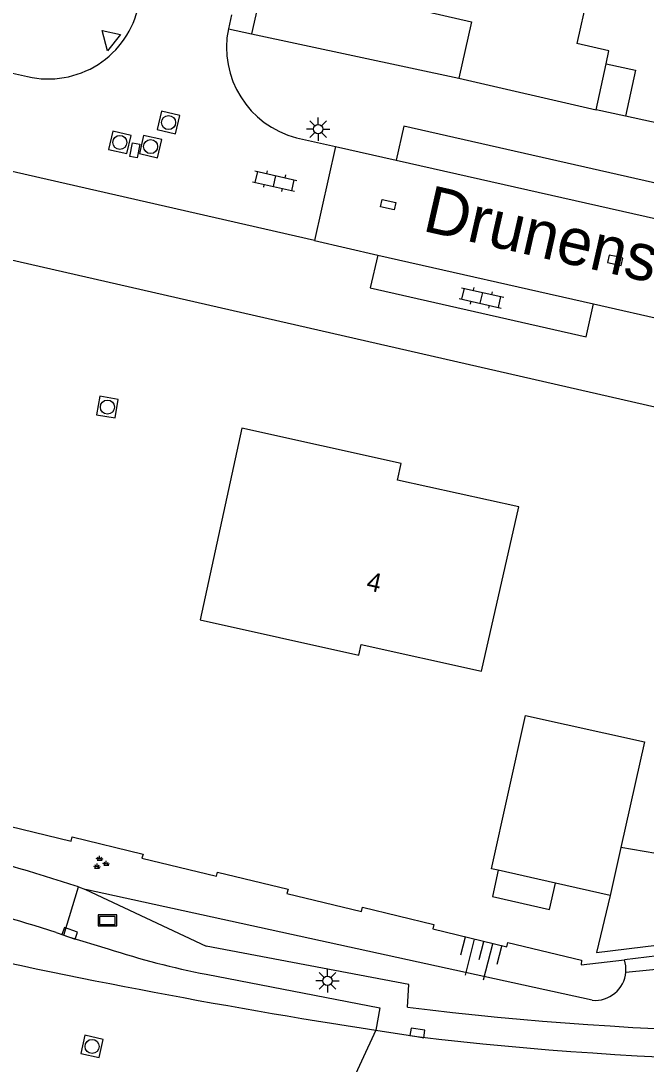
# Model space of a CAD drawing. Extents: x 128999 to 131010, y 395498 to 399007.
# Drawn here: x 129246.3 to 129279.7, y 398637.3 to 398693.1 of the extents above; entities that cross this region are included whole.
import ezdxf

# ---------------------------------------------------------------- set-up
doc = ezdxf.new("R2010")
doc.units = 0
for name, color, linetype in [('gg-afsc-erfafscheiding', 7, 'Continuous'), ('gg-afsc-muur', 7, 'Continuous'), ('gg-anno-huisnummerreeks BGT', 7, 'Continuous'), ('gg-anno-openbare ruimte label', 7, 'Continuous'), ('gg-bbg-bijgebouw', 7, 'Continuous'), ('gg-bbg-gedigitaliseerde bebouwing', 7, 'Continuous'), ('gg-bbg-hoofdgebouw', 7, 'Continuous'), ('gg-bbg-luifel en loopbrug', 7, 'Continuous'), ('gg-knt-bovenkant onderkant talud', 7, 'Continuous'), ('gg-knt-verharding', 7, 'Continuous'), ('gg-knt-verharding nz', 7, 'Continuous'), ('gt-grn-groengrens', 7, 'Continuous'), ('gt-grn-weggrens', 7, 'Continuous'), ('gt-symb-groenvak', 7, 'Continuous'), ('gt-symb-informatiebord', 7, 'Continuous'), ('gt-symb-klinker verharding', 7, 'Continuous'), ('gt-symb-kolk', 7, 'Continuous'), ('gt-symb-kolk center center', 7, 'Continuous'), ('gt-symb-lichtmast', 7, 'Continuous'), ('gt-symb-rioolschacht', 7, 'Continuous'), ('gt-symb-talud symbool', 7, 'Continuous'), ('gt-symb-waterafsluiter', 7, 'Continuous')]:
    doc.layers.add(name, color=color, linetype=linetype)

# ---------------------------------------------------------------- blocks, each defined once
blk = doc.blocks.new('gt0-KL1')
at = {"layer": 'gt-symb-klinker verharding'}
for p, q in [((-1.15, 0.3), (1.15, 0.3)), ((-1, -0.3), (-1, 0.3)), ((-0.5, 0.3), (-0.5, 0.45)), ((0, -0.3), (0, 0.3)), ((0.5, 0.3), (0.5, 0.45)), ((1, -0.3), (1, 0.3)), ((-1.15, -0.3), (1.15, -0.3)), ((-0.5, -0.45), (-0.5, -0.3)), ((0.5, -0.45), (0.5, -0.3))]:
    blk.add_line(p, q, dxfattribs=at)
blk = doc.blocks.new('gt0-KOLK')
at = {"layer": 'gt-symb-kolk'}
blk.add_lwpolyline([(0, 0), (0.375, 0), (0.375, 0.4), (-0.375, 0.4), (-0.375, 0), (0, 0)], dxfattribs=at)
blk = doc.blocks.new('gt0-TALUD_1')
at = {"layer": 'gt-symb-talud symbool'}
for p, q in [((-1, -1), (-1, 0)), ((-0.5, -2), (-0.5, 0)), ((0, -1), (0, 0)), ((0.5, -2), (0.5, 0)), ((1, -1), (1, 0))]:
    blk.add_line(p, q, dxfattribs=at)
blk = doc.blocks.new('gt0-WAFSL')
at = {"layer": 'gt-symb-waterafsluiter'}
for p, q in [((-0.5, -0.333), (0, 0.667)), ((0, 0.667), (0.5, -0.333)), ((0.5, -0.333), (-0.5, -0.333))]:
    blk.add_line(p, q, dxfattribs=at)
blk = doc.blocks.new('gt0-RS')
at = {"layer": 'gt-symb-rioolschacht'}
blk.add_lwpolyline([(-0.5, -0.5), (0.5, -0.5), (0.5, 0.5), (-0.5, 0.5)], close=True, dxfattribs=at)
blk.add_circle((0, 0), 0.375, dxfattribs=at)
blk = doc.blocks.new('gt0-LMAST')
at = {"layer": 'gt-symb-lichtmast'}
for p, q in [((-0.005, 0.246), (-0.005, 0.621)), ((-0.182, 0.173), (-0.447, 0.438)), ((0.172, 0.173), (0.437, 0.438)), ((-0.255, -0.004), (-0.63, -0.004)), ((-0.182, -0.181), (-0.447, -0.446)), ((-0.005, -0.254), (-0.005, -0.629)), ((0.437, -0.446), (0.172, -0.181)), ((0.245, -0.004), (0.62, -0.004))]:
    blk.add_line(p, q, dxfattribs=at)
blk.add_circle((-0.005, -0.004), 0.25, dxfattribs=at)
blk = doc.blocks.new('gt0-IBORD')
at = {"layer": 'gt-symb-informatiebord'}
blk.add_lwpolyline([(-0.5, 0.295), (-0.5, -0.295), (0.5, -0.295), (0.5, 0.295), (-0.5, 0.295)], dxfattribs=at)
blk.add_lwpolyline([(-0.417, -0.212), (0.417, -0.212), (0.417, 0.212), (-0.417, 0.212)], close=True, dxfattribs=at)
blk = doc.blocks.new('gt0-GRVAK')
at = {"layer": 'gt-symb-groenvak'}
for p, q in [((-0.11, 0.189), (-0.228, 0.24)), ((-0.182, 0.153), (0.088, 0.153)), ((-0.091, 0.211), (-0.156, 0.322)), ((-0.047, 0.214), (-0.047, 0.393)), ((-0.004, 0.211), (0.061, 0.322)), ((0.015, 0.189), (0.133, 0.24)), ((0.262, -0.052), (0.197, 0.059)), ((0.305, -0.049), (0.305, 0.13)), ((0.349, -0.052), (0.414, 0.059)), ((-0.245, -0.228), (-0.363, -0.177)), ((-0.318, -0.264), (-0.047, -0.264)), ((-0.226, -0.206), (-0.291, -0.095)), ((-0.183, -0.203), (-0.183, -0.024)), ((-0.139, -0.206), (-0.074, -0.095)), ((-0.12, -0.228), (-0.002, -0.177)), ((0.243, -0.074), (0.125, -0.023)), ((0.17, -0.11), (0.441, -0.11)), ((0.368, -0.074), (0.486, -0.023))]:
    blk.add_line(p, q, dxfattribs=at)
blk = doc.blocks.new('gt0-KOLKCC')
at = {"layer": 'gt-symb-kolk center center'}
blk.add_lwpolyline([(-0.375, 0.2), (0.375, 0.2), (0.375, -0.2), (-0.375, -0.2)], close=True, dxfattribs=at)

msp = doc.modelspace()

# ---------------------------------------------------------------- linework, layer by layer
at = {"layer": 'gg-afsc-erfafscheiding'}
for points in [[(129244.988, 398650.205), (129248.962, 398649.242), (129249.017, 398649.47), (129252.797, 398648.554), (129252.741, 398648.326), (129256.715, 398647.363), (129256.77, 398647.591), (129260.54, 398646.677), (129260.485, 398646.449), (129264.459, 398645.486), (129264.514, 398645.714), (129268.323, 398644.791), (129268.268, 398644.563), (129272.232, 398643.602), (129272.287, 398643.83), (129276.212, 398642.879), (129276.201, 398642.627), (129278.515, 398642.909)], [(129303.708, 398645.983), (129300.046, 398645.536), (129300.017, 398645.774), (129296.117, 398645.299), (129296.147, 398645.06), (129292.088, 398644.565), (129292.059, 398644.803), (129288.199, 398644.332), (129288.228, 398644.094), (129284.159, 398643.598), (129284.13, 398643.836), (129280.24, 398643.362), (129280.269, 398643.123), (129278.515, 398642.909)]]:
    msp.add_lwpolyline(points, dxfattribs=at)
at = {"layer": 'gg-afsc-muur'}
for p, q in [((129258.581, 398692.38), (129269.661, 398690.01)), ((129289.674, 398685.562), (129278.557, 398687.979))]:
    msp.add_line(p, q, dxfattribs=at)
at = {"layer": 'gg-bbg-bijgebouw'}
for p, q in [((129278.322, 398648.903), (129277.751, 398646.34)), ((129274.825, 398647), (129271.77, 398647.689)), ((129277.751, 398646.34), (129274.825, 398647))]:
    msp.add_line(p, q, dxfattribs=at)
for points in [[(129271.77, 398647.689), (129271.411, 398647.77), (129273.231, 398655.96)], [(129273.231, 398655.96), (129279.581, 398654.55), (129278.322, 398648.903)]]:
    msp.add_lwpolyline(points, dxfattribs=at)
at = {"layer": 'gg-bbg-gedigitaliseerde bebouwing'}
msp.add_line((129277.096, 398696.889), (129275.96, 398691.86), dxfattribs=at)
at = {"layer": 'gg-bbg-hoofdgebouw'}
for p, q in [((129276.991, 398688.32), (129277.53, 398690.782)), ((129269.661, 398690.01), (129276.991, 398688.32))]:
    msp.add_line(p, q, dxfattribs=at)
for points in [[(129266.521, 398696.67), (129267.981, 398696.33), (129267.381, 398693.69), (129270.341, 398693.02), (129269.661, 398690.01)], [(129277.53, 398690.782), (129277.681, 398691.47), (129275.96, 398691.86)], [(129272.861, 398667.1), (129266.381, 398668.53), (129266.581, 398669.42), (129258.081, 398671.31), (129255.841, 398661.07), (129264.321, 398659.17), (129264.451, 398659.75), (129270.871, 398658.33), (129272.861, 398667.1)]]:
    msp.add_lwpolyline(points, dxfattribs=at)
at = {"layer": 'gg-bbg-luifel en loopbrug'}
msp.add_line((129278.557, 398687.979), (129276.991, 398688.32), dxfattribs=at)
for points in [[(129277.53, 398690.782), (129279.106, 398690.43), (129278.557, 398687.979)], [(129277.751, 398646.34), (129277.007, 398643.289), (129281.97, 398643.893), (129281.426, 398648.36), (129278.322, 398648.903)], [(129271.77, 398647.689), (129271.452, 398646.279), (129274.507, 398645.59), (129274.825, 398647)]]:
    msp.add_lwpolyline(points, dxfattribs=at)
at = {"layer": 'gg-knt-bovenkant onderkant talud'}
msp.add_line((129276.784, 398640.738), (129249.727, 398646.667), dxfattribs=at)
msp.add_lwpolyline([(129278.589, 398642.244), (129278.586, 398642.579), (129278.515, 398642.909)], dxfattribs=at)
msp.add_arc((129276.932, 398642.396), 1.664, 264.9037, 354.7761, dxfattribs=at)
at = {"layer": 'gg-knt-verharding'}
for p, q in [((129257.52, 398693.383), (129257.354, 398692.642)), ((129243.842, 398690.724), (129246.631, 398690.09)), ((129260.998, 398686.821), (129263.084, 398686.352)), ((129263.084, 398686.352), (129261.949, 398681.338)), ((129263.084, 398686.352), (129266.322, 398685.623)), ((129261.949, 398681.338), (129242.727, 398685.713)), ((129261.949, 398681.338), (129265.334, 398680.557)), ((129276.849, 398677.944), (129285.868, 398675.9)), ((129249.342, 398646.796), (129249.727, 398646.667)), ((129249.727, 398646.667), (129256.176, 398643.638)), ((129248.15, 398644.364), (129248.56, 398644.218)), ((129265.236, 398639.138), (129267.417, 398638.799))]:
    msp.add_line(p, q, dxfattribs=at)
for points in [[(129276.367, 398757.198), (129269.041, 398724.88), (129265.561, 398723.1), (129258.581, 398692.38)], [(129196.71, 398688.019), (129218.941, 398683.01), (129222.841, 398685.53), (129282.001, 398672.02)], [(129316.231, 398674.394), (129316.631, 398676.128), (129266.726, 398687.436), (129266.322, 398685.623)], [(129265.334, 398680.557), (129264.932, 398678.8), (129276.461, 398676.195), (129276.849, 398677.944)], [(129248.56, 398644.218), (129248.816, 398644.127), (129250.933, 398643.492)], [(129266.923, 398640.365), (129267, 398641.578), (129256.176, 398643.638)], [(129256.177, 398642.13), (129265.449, 398640.337), (129265.236, 398639.138)]]:
    msp.add_lwpolyline(points, dxfattribs=at)
for centre, radius, start, end in [((129247.737, 398694.89), 4.926, 257.0198, 348.2658), ((129262.25, 398691.656), 4.995, 168.6152, 255.4786), ((129222.886, 398567.546), 83.549, 71.53965, 76.76186), ((129214.306, 398538.573), 111.073, 72.25978, 75.61203), ((129264.663, 398685.58), 44.271, 251.9323, 258.9487), ((129290.202, 398833.566), 194.599, 263.12961, 274.50926), ((129289.917, 398829.487), 192.01, 263.27055, 274.5452)]:
    msp.add_arc(centre, radius, start, end, dxfattribs=at)
at = {"layer": 'gg-knt-verharding nz'}
for p, q in [((129266.322, 398685.623), (129316.231, 398674.394)), ((129265.334, 398680.557), (129276.849, 398677.944)), ((129248.56, 398644.218), (129249.342, 398646.796))]:
    msp.add_line(p, q, dxfattribs=at)
msp.add_arc((129319.012, 398987.334), 352.324, 252.87844, 261.22047, dxfattribs=at)
at = {"layer": 'gt-grn-groengrens'}
msp.add_line((129278.589, 398642.244), (129304.447, 398644.792), dxfattribs=at)
at = {"layer": 'gt-grn-weggrens'}
for p, q in [((129257.354, 398692.642), (129258.581, 398692.38)), ((129265.236, 398639.138), (129263.68, 398635.79))]:
    msp.add_line(p, q, dxfattribs=at)

# ---------------------------------------------------------------- block references
at = {"layer": 'gt-symb-groenvak'}
msp.add_blockref('gt0-GRVAK', (129250.527, 398648.066), dxfattribs=at)
at = {"layer": 'gt-symb-informatiebord'}
msp.add_blockref('gt0-IBORD', (129250.894, 398645.008), dxfattribs=at)
at = {"layer": 'gt-symb-klinker verharding'}
for p, rotation in [((129259.828, 398684.508), -12.771242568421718), ((129270.87, 398678.27), -12.590950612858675)]:
    msp.add_blockref('gt0-KL1', p, dxfattribs=dict(at, rotation=rotation))
at = {"layer": 'gt-symb-kolk'}
for p, rotation in [((129278.06, 398680.472), 167.3531465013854), ((129248.816, 398644.127), -19.630702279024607), ((129267.417, 398638.799), -8.859429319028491)]:
    msp.add_blockref('gt0-KOLK', p, dxfattribs=dict(at, rotation=rotation))
at = {"layer": 'gt-symb-kolk center center'}
for p, rotation in [((129252.353, 398686.155), 79.21838326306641), ((129265.891, 398683.247), 167.22875743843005)]:
    msp.add_blockref('gt0-KOLKCC', p, dxfattribs=dict(at, rotation=rotation))
at = {"layer": 'gt-symb-lichtmast'}
for p in [(129262.155, 398687.29), (129262.651, 398641.782)]:
    msp.add_blockref('gt0-LMAST', p, dxfattribs=at)
at = {"layer": 'gt-symb-rioolschacht'}
for p, rotation in [((129254.16, 398687.636), 76.93666266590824), ((129251.558, 398686.577), 76.93666266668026), ((129253.203, 398686.353), 76.93666266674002), ((129250.893, 398672.435), 80.6789392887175), ((129250.073, 398638.273), -12.771242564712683)]:
    msp.add_blockref('gt0-RS', p, dxfattribs=dict(at, rotation=rotation))
at = {"layer": 'gt-symb-talud symbool', "xscale": 1.0002324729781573, "yscale": 1.0002324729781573, "rotation": -14.355784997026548}
msp.add_blockref('gt0-TALUD_1', (129270.992, 398643.887), dxfattribs=at)
at = {"layer": 'gt-symb-waterafsluiter', "rotation": 167.52092819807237}
msp.add_blockref('gt0-WAFSL', (129251.037, 398692.115), dxfattribs=at)

# ---------------------------------------------------------------- texts
at = {"layer": 'gg-anno-huisnummerreeks BGT'}
msp.add_text('4', height=1, rotation=347.4, dxfattribs=at).set_placement((129264.676, 398662.677))
at = {"layer": 'gg-anno-openbare ruimte label'}
msp.add_text('Drunenstraat', height=2.5, rotation=347.2, dxfattribs=at).set_placement((129267.663, 398681.864))

doc.saveas('drawing.dxf')
